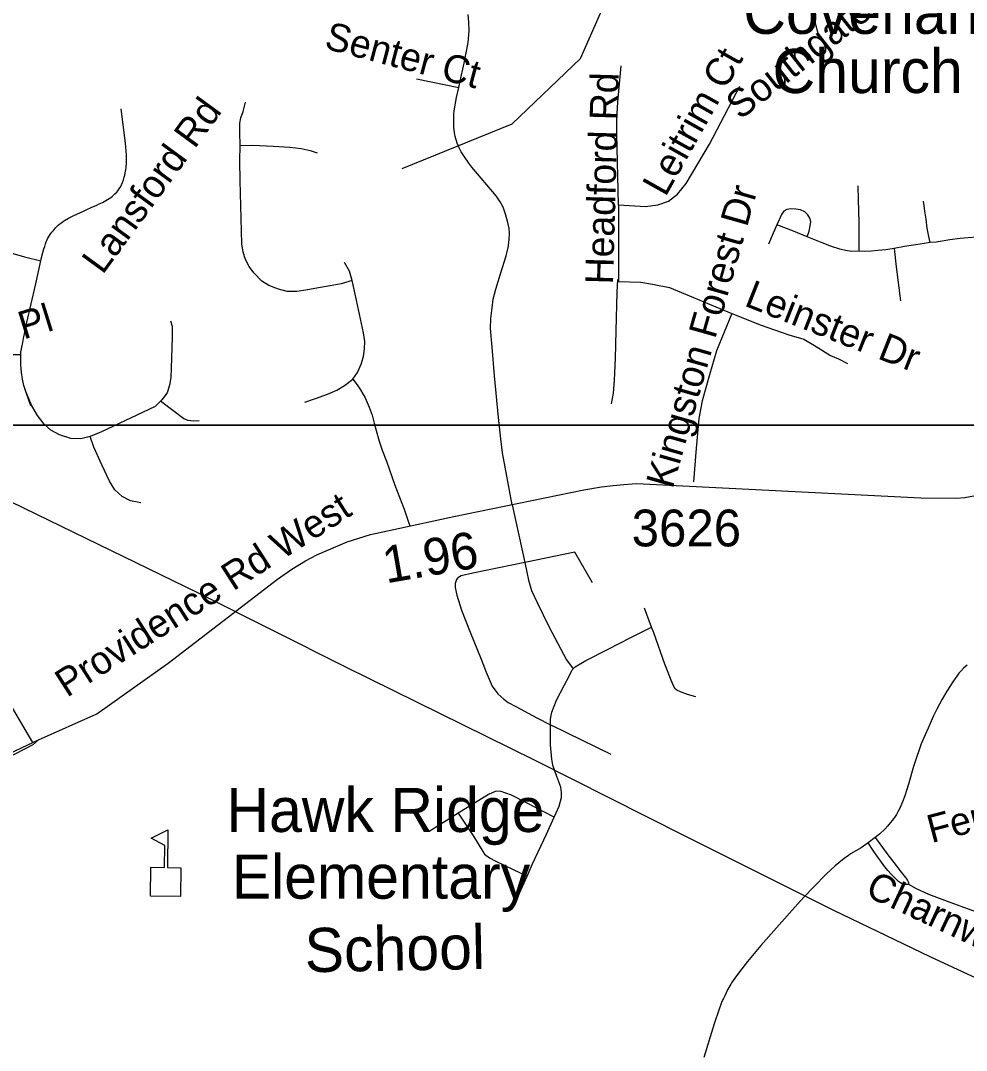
# Model space of a CAD drawing. Extents: x 1383679 to 1536984, y 460658 to 651027.
# Drawn here: x 1453218 to 1456433, y 475190 to 478691 of the extents above; entities that cross this region are included whole.
import ezdxf

# ---------------------------------------------------------------- set-up
doc = ezdxf.new("R2010")
doc.units = 0
for name, color, linetype in [('Exist Cultural Church Label', 7, 'Continuous'), ('Exist Cultural Educational Facility Elementary CELL', 7, 'Continuous'), ('Exist Cultural Educational Facility High Label', 7, 'Continuous'), ('Exist Hydrographic Creek Single Shore', 7, 'Continuous'), ('Exist Road Non-System Type 51', 7, 'Continuous'), ('Exist Road Non-System Type 51 Label', 7, 'Continuous'), ('Exist Road Secondary Mileage Hundredths English Label', 7, 'Continuous'), ('Exist Road Secondary Type 51 Attributed', 7, 'Continuous'), ('Exist Road Secondary Type 51 Label', 7, 'Continuous'), ('Exist Road Secondary Type 51 Number Label', 7, 'Continuous'), ('Exist Utilities Electrical Transmission Line', 7, 'Continuous'), ('Map Preparation Inset Cut Line', 7, 'Continuous')]:
    doc.layers.add(name, color=color, linetype=linetype)

msp = doc.modelspace()

# ---------------------------------------------------------------- linework, layer by layer
at = {"layer": 'Exist Cultural Educational Facility Elementary CELL'}
msp.add_lwpolyline([(1453659.4, 475714.9), (1453661, 475812.8), (1453707.1, 475812), (1453708.3, 475887.1), (1453661.7, 475912.1), (1453718.8, 475940.4), (1453716.7, 475811.9), (1453762.7, 475811.1), (1453761.1, 475713.2)], close=True, dxfattribs=at)
at = {"layer": 'Exist Hydrographic Creek Single Shore'}
msp.add_lwpolyline([(1454515.4, 478187.7), (1454889, 478340.4), (1455120.5, 478561.6), (1455218.3, 478784.1), (1455183.2, 479152.5), (1454937.8, 479674), (1454865.3, 479959.8), (1454743.1, 480116.4), (1454756.2, 480411.6), (1454764.5, 480626.1), (1454643.5, 481042.1), (1454185.7, 481405.5), (1453861.2, 482093.8), (1453724.2, 482339.5), (1453677.2, 482498), (1453550.2, 482618.2), (1453423.9, 482707.8), (1453281.8, 482670.9), (1452824, 482655.1), (1452497.8, 482823.6), (1452051.2, 482927.9), (1451604.2, 483110.8), (1451358.9, 483344.6)], dxfattribs=at)
at = {"layer": 'Exist Road Non-System Type 51'}
for p, q in [((1454563.2, 478493.5), (1454707.2, 478463.6)), ((1454888.9, 477045.4), (1454932, 476849.2)), ((1455362.8, 476629.4), (1455338.8, 476693.4)), ((1456123.1, 475914.3), (1456098.3, 475895.5)), ((1454899.5, 475691.8), (1454940.1, 475783.2))]:
    msp.add_line(p, q, dxfattribs=at)
for points in [[(1455898.7, 478758.9), (1455928.9, 478643.2)], [(1454707.2, 478463.6), (1454711, 478480.9), (1454725.4, 478546.2), (1454739.2, 478615.9), (1454743, 478656.3), (1454741.9, 478685.2), (1454739.4, 478711.8)], [(1455250.6, 478064.8), (1455244.5, 478307.1), (1455244.5, 478355.6), (1455247.6, 478413.2), (1455259.7, 478537.3)], [(1454888.9, 477045.4), (1454856.4, 477221.5), (1454850.5, 477269.3), (1454842.6, 477341.4), (1454828.7, 477483.1), (1454820.3, 477581.4), (1454815.4, 477643.8), (1454816.3, 477678.5), (1454820.3, 477714.2), (1454824.5, 477744.5), (1454832.8, 477778.5), (1454848.9, 477830.3), (1454868.9, 477891.4), (1454875.7, 477920), (1454879, 477946), (1454879.7, 477968), (1454878.1, 477984.6), (1454874.3, 478004.5), (1454867.1, 478029.3), (1454857.9, 478056.3), (1454847.5, 478075.2), (1454834, 478095.6), (1454752, 478192.4), (1454741.3, 478206.2), (1454726.2, 478228.3), (1454719.7, 478237.9), (1454715.3, 478244.8), (1454708.7, 478258), (1454702.2, 478273.8), (1454698.3, 478285.3), (1454695.1, 478296.6), (1454693, 478310.7), (1454690.7, 478327), (1454690.1, 478338.3), (1454690.1, 478354.7), (1454690.7, 478372.3), (1454691.8, 478383.8), (1454699.7, 478429), (1454707.2, 478463.6)], [(1455250.6, 478064.8), (1455341.4, 478058.8), (1455383.7, 478064.8), (1455420.1, 478077), (1455450.3, 478101.2), (1455480.6, 478137.5), (1455559.3, 478270.8), (1455662.2, 478467.7)], [(1453963.9, 478266.5), (1453962.5, 478312.2), (1453962.5, 478342.5), (1453966, 478360.1), (1453974.5, 478381.8), (1453982.1, 478413.5)], [(1453286.5, 477874.2), (1453287.9, 477880.8), (1453293.7, 477902.4), (1453297.1, 477914.6), (1453299.7, 477923.6), (1453302.6, 477932.2), (1453305.2, 477939.4), (1453307.1, 477943.9), (1453309.8, 477949.2), (1453313.1, 477955.1), (1453316.2, 477960.2), (1453321, 477966.9), (1453324.3, 477971.6), (1453329.3, 477977.8), (1453333.2, 477982.4), (1453336.7, 477986.7), (1453340.8, 477990.7), (1453345.6, 477995.3), (1453351.6, 478000), (1453358, 478005), (1453363.7, 478008.9), (1453367.6, 478011.6), (1453381, 478019.2), (1453385.7, 478021.7), (1453394.5, 478026.5), (1453410.8, 478034.4), (1453429.2, 478042.5), (1453442.5, 478048.3), (1453457.8, 478055.2), (1453477.1, 478064), (1453485.1, 478067.8), (1453496, 478073.1), (1453507.5, 478079.3), (1453518.5, 478085.7), (1453524.9, 478090), (1453529, 478093.1), (1453533.5, 478097.2), (1453538.5, 478101.7), (1453544.5, 478107.7), (1453548.5, 478112.5), (1453553.1, 478118.9), (1453558.1, 478127.5), (1453560.7, 478132.8), (1453564.3, 478140.7), (1453567.6, 478149.7), (1453570.3, 478158.5), (1453571.9, 478165), (1453573.6, 478173.3), (1453575.3, 478183.6), (1453576.5, 478190.5), (1453577.8, 478210), (1453577.7, 478233.4), (1453574.3, 478274.5), (1453559.7, 478390.8)], [(1454344.5, 477807.8), (1454307.9, 477796.6), (1454269.9, 477789.5), (1454230.5, 477782.5), (1454187.6, 477774.8), (1454156.6, 477770.5), (1454123.6, 477770.5), (1454094.8, 477777.6), (1454061.6, 477790.9), (1454037.8, 477805.7), (1454010.4, 477833.2), (1453994.9, 477854.9), (1453982.1, 477878.8), (1453974.5, 477903.5), (1453970.2, 477932.3), (1453964.6, 478146.9), (1453963.2, 478213.8), (1453963.9, 478266.5)], [(1453963.9, 478266.5), (1454006.9, 478267.2), (1454076.5, 478263.7), (1454133.1, 478260.9), (1454171, 478256.2), (1454202.5, 478249.8), (1454225.6, 478241.8)], [(1456063.4, 478129.6), (1456064.5, 478081.9), (1456067.1, 478005.9), (1456067.1, 477952.5), (1456067.1, 477906.9)], [(1455250.6, 478064.8), (1455250.6, 477804.4)], [(1456309.1, 477936.2), (1456305, 477956.7), (1456299.8, 477985), (1456295.6, 478015.9), (1456291.4, 478042.6), (1456289.2, 478062), (1456287.1, 478076.9)], [(1453000.4, 478019), (1453004.7, 478012.7), (1453010.3, 478005.6), (1453015.9, 477998.7), (1453024.7, 477988.2), (1453030.5, 477982.4), (1453042.2, 477971.6), (1453051.1, 477963.3), (1453057.6, 477957.9), (1453068.2, 477949.2), (1453075.9, 477943.4), (1453079.7, 477940.7), (1453085.9, 477936.9), (1453089.5, 477935), (1453095.1, 477932.1), (1453105.9, 477927.1), (1453115.1, 477923.6), (1453127.3, 477919.2), (1453138.5, 477915.7), (1453196, 477897.7), (1453231.6, 477888.1), (1453286.5, 477874.2)], [(1455891, 477956.2), (1455898.4, 477975), (1455902.1, 477992.8), (1455903.6, 478007.5), (1455901, 478019.6), (1455893.6, 478030.6), (1455883.1, 478040.5), (1455868.5, 478047.3), (1455853.4, 478049.9), (1455835.5, 478051), (1455822.9, 478048.9), (1455812.4, 478042.6), (1455804.6, 478032.2), (1455796.8, 478013.8), (1455788.9, 477997)], [(1455788.9, 477997), (1455775.8, 477968.2), (1455760.6, 477931)], [(1455891, 477956.2), (1455845.4, 477975), (1455788.9, 477997)], [(1456067.1, 477906.9), (1456043, 477906.4), (1456022, 477909), (1456002.1, 477913.8), (1455973.9, 477922.6), (1455937.1, 477937.8), (1455891, 477956.2)], [(1456559.6, 477950.2), (1456532.6, 477954.7), (1456514.4, 477955.6), (1456494.4, 477955.6), (1456469.2, 477955.1), (1456439.1, 477952.5), (1456411.9, 477949.8), (1456376.8, 477945.2), (1456350.1, 477941), (1456329.6, 477938.3), (1456309.1, 477936.2)], [(1456187.1, 477916.8), (1456158.9, 477912.2), (1456131.6, 477909), (1456110.6, 477907.4), (1456087.5, 477906.4), (1456067.1, 477906.9)], [(1456309.1, 477936.2), (1456275.1, 477931.5), (1456222.8, 477923.2), (1456187.1, 477916.8)], [(1456187.1, 477916.8), (1456194.4, 477853.4), (1456208.6, 477738.6)], [(1453218.4, 477555.5), (1453219.1, 477563.5), (1453222.3, 477580.5), (1453224.9, 477596.4), (1453227.6, 477609.8), (1453238.7, 477664.6), (1453268.3, 477791.2), (1453286.5, 477874.2)], [(1454344.5, 477807.8), (1454335.4, 477839.5), (1454319.1, 477868.5)], [(1454346.6, 477471.6), (1454363.5, 477494.8), (1454375.4, 477523.6), (1454383.9, 477548.9), (1454386.8, 477574.9), (1454387.4, 477600.2), (1454383.1, 477629.8), (1454360, 477741), (1454344.5, 477807.8)], [(1455246.5, 477810.8), (1455244.9, 477768.1), (1455241.5, 477636.9), (1455239.4, 477541.8), (1455234.9, 477468.4), (1455231.6, 477424.5), (1455225, 477388)], [(1455250.6, 477804.4), (1455326.2, 477801.3), (1455365.6, 477795.3), (1455423.1, 477783.2), (1455635, 477695.3)], [(1453727.5, 477670.4), (1453732.6, 477652.1), (1453733.4, 477615.4), (1453729.6, 477509.1), (1453729, 477477.6), (1453723.9, 477451.2), (1453715.8, 477426.2), (1453697.4, 477401.3), (1453693.5, 477397.6)], [(1455635, 477695.3), (1455583.5, 477568.1), (1455559.3, 477486.4), (1455535.1, 477398.5), (1455523, 477337.9), (1455513.9, 477238), (1455504.8, 477122.9)], [(1455635, 477695.3), (1455734.8, 477656), (1455828.7, 477622.6), (1455880.1, 477607.5), (1455922.5, 477583.3), (1455970.9, 477553), (1455998.1, 477540.9), (1456028.4, 477525.7)], [(1452944.2, 477453.5), (1453021.6, 477501.5), (1453059.7, 477523.5), (1453079.5, 477534), (1453091.4, 477540.1), (1453100.3, 477543.9), (1453108, 477546.8), (1453115.7, 477549.3), (1453125.1, 477551.6), (1453134.3, 477553), (1453142.2, 477553.9), (1453166.6, 477555.4), (1453218.4, 477555.5)], [(1453252.4, 477381.1), (1453235.1, 477430.7), (1453229.3, 477450.6), (1453224.7, 477471.7), (1453220.7, 477494.4), (1453218.4, 477520.8), (1453218.4, 477555.5)], [(1453454.1, 477276.8), (1453422.5, 477269.4), (1453388.9, 477270.8), (1453350.6, 477282.6), (1453320.6, 477298.7), (1453298.4, 477318.9), (1453274.8, 477349.1), (1453255, 477383.2), (1453235.1, 477430.7), (1453229.4, 477450.6), (1453224.8, 477471.8), (1453220.8, 477494.4), (1453218.4, 477520.8), (1453218.4, 477555.5)], [(1454183.6, 477394.2), (1454220, 477406.8), (1454261.5, 477421.6), (1454292.4, 477435), (1454319.1, 477450.4), (1454346.6, 477471.6)], [(1454346.6, 477471.6), (1454362.1, 477452.6), (1454373.4, 477436.3), (1454388.9, 477408.2), (1454402.1, 477376.6), (1454412.8, 477349.2), (1454419.8, 477322.4), (1454426.1, 477297.1), (1454436.6, 477261.9), (1454447.2, 477230.9), (1454461.2, 477193), (1454490.1, 477111.3), (1454521.1, 477030.4), (1454540.4, 476972.2)], [(1453693.5, 477397.6), (1453674.8, 477379.3), (1453612.4, 477349.3), (1453492.9, 477293.6), (1453454.1, 477276.8)], [(1453824.6, 477330.2), (1453806.1, 477328.8), (1453787.6, 477331.7), (1453772.6, 477337.3), (1453739.4, 477362.2), (1453693.5, 477397.6)], [(1453626.6, 477052.3), (1453591.1, 477058.9), (1453563.6, 477073.3), (1453538.6, 477095.7), (1453519.9, 477124.9), (1453493.5, 477181), (1453467.2, 477240.7), (1453454.1, 477276.8)], [(1455161.5, 476780), (1455101.5, 476883.7), (1454932, 476849.2)], [(1454932, 476849.2), (1454755.5, 476812.8), (1454715.9, 476803.8), (1454704.2, 476797), (1454699.1, 476790.8), (1454695.2, 476777.2), (1454695.2, 476763.6), (1454700.2, 476737.5), (1454716.8, 476687.1), (1454745.6, 476612.2), (1454783.6, 476519.9), (1454799.8, 476475.7), (1454821.2, 476428.7), (1454840.2, 476402.6), (1454860.6, 476384.5), (1454875.4, 476373.1), (1454900.9, 476359), (1454972.4, 476320.5), (1455019, 476296.8)], [(1454932, 476849.2), (1454938.6, 476816.2), (1454944.2, 476789.1), (1454955, 476753.9), (1454974.2, 476712.6), (1455013.4, 476631.5), (1455043.4, 476573.2), (1455073.1, 476518.2), (1455096.4, 476487.5)], [(1455096.4, 476487.5), (1455102.6, 476493.8), (1455139.1, 476515.3), (1455212.9, 476553.3), (1455292.1, 476594.2), (1455362.8, 476629.4)], [(1455513.5, 476391.8), (1455484.5, 476399.8), (1455460.8, 476409.1), (1455448.6, 476414.5), (1455443.1, 476419.6), (1455438.5, 476427.1), (1455431.1, 476443), (1455407.9, 476503), (1455370, 476610.2), (1455362.8, 476629.4)], [(1455019, 476296.8), (1455018.8, 476314.8), (1455021.1, 476329.5), (1455023.6, 476340.7), (1455039.8, 476381.1), (1455065, 476430.9), (1455082.2, 476462.7), (1455092.4, 476483.7), (1455096.4, 476487.5)], [(1456435.5, 476499.8), (1456423.3, 476489.3), (1456414.2, 476479.9), (1456407.4, 476472.2), (1456399.9, 476462.3), (1456389.1, 476446.9), (1456366.4, 476411.4), (1456350.8, 476384.8), (1456331.9, 476349.9), (1456320.1, 476325.6), (1456302.3, 476286), (1456292.4, 476263), (1456279.4, 476232.1), (1456270.7, 476208.7), (1456263.7, 476189.1), (1456253.2, 476155.1), (1456236.2, 476095.3), (1456223.4, 476055.4), (1456215.6, 476035.4), (1456207.1, 476015.7), (1456200, 476001.9), (1456194.8, 475992.6), (1456188.1, 475982.1), (1456180.7, 475971.9), (1456175.3, 475964.7), (1456165.1, 475952.3), (1456155.6, 475942.4), (1456138.3, 475926.6), (1456126.8, 475917.1), (1456123.1, 475914.3)], [(1453259.7, 476237.2), (1453140.7, 476438.2)], [(1455019, 476296.8), (1455036.5, 476288.8), (1455059.4, 476278.3), (1455075.9, 476270.4), (1455224.1, 476197.2)], [(1455031.8, 475983.8), (1455048.5, 476020.9), (1455053, 476037.7), (1455055.9, 476050.7), (1455055.9, 476067.7), (1455053.9, 476085.2), (1455040.9, 476121), (1455027.5, 476160.1), (1455023.6, 476179.9), (1455019.6, 476228.6), (1455019.4, 476273.4), (1455019, 476296.8)], [(1453279, 476245.6), (1453259.4, 476228.8), (1453167.4, 476182.1)], [(1455031.8, 475983.8), (1454937.5, 476032.2), (1454886.5, 476057.8), (1454848.5, 476071.3), (1454830.9, 476070.8), (1454808.2, 476060.6), (1454737.4, 476016.4), (1454705.6, 475996.8)], [(1454705.6, 475996.8), (1454682.5, 475982.4), (1454607.1, 475934.2)], [(1454705.6, 475996.8), (1454757, 475918.7), (1454788.8, 475866.5), (1454794.9, 475858), (1454811.4, 475845.6), (1454832.9, 475834.2), (1454890.1, 475806.5), (1454940.1, 475783.2)], [(1454940.1, 475783.2), (1454958.4, 475824.3), (1455005.8, 475926), (1455031.8, 475983.8)], [(1456098.3, 475895.5), (1456075, 475879.4), (1456038.9, 475858.2), (1456030.4, 475852.2), (1456021.4, 475846.2), (1456011.8, 475838.8), (1455998.7, 475828), (1455986.6, 475817.7), (1455956.3, 475789.8), (1455913.7, 475746.5), (1455880.4, 475711.3), (1455849.7, 475677), (1455734.5, 475547), (1455688.6, 475493), (1455661.1, 475457.7), (1455645.4, 475436.2), (1455634.7, 475420.3), (1455632, 475415.9), (1455628.5, 475410), (1455621.1, 475396.4), (1455616.1, 475385.7), (1455611.3, 475375.9), (1455607.1, 475367.3), (1455604.2, 475361.6), (1455600.8, 475352.8), (1455598.1, 475346.1), (1455592.2, 475330.9), (1455575.6, 475280.9), (1455540, 475166.5)], [(1456235.7, 475756.1), (1456234.3, 475755.1), (1456232.4, 475754.5), (1456226.9, 475754.6), (1456221.8, 475754.8), (1456218.6, 475755.4), (1456214.3, 475757), (1456209.1, 475760.3), (1456202.2, 475765.1), (1456188, 475777.9), (1456176.8, 475789.3), (1456166.2, 475801.7), (1456156, 475814.8), (1456118.1, 475866.2), (1456098.3, 475895.5)], [(1456123.1, 475914.3), (1456138.3, 475892.2), (1456165.8, 475855.2), (1456186.5, 475829.1), (1456211, 475796.9), (1456226, 475778.6), (1456229.4, 475773.7), (1456232.7, 475767.7), (1456234.6, 475763.7), (1456235.5, 475760.4), (1456235.9, 475757.7), (1456235.7, 475756.1)], [(1456235.7, 475756.1), (1456261.9, 475741.2), (1456304.2, 475722.1), (1456367.1, 475697.5), (1456448.1, 475668.7), (1456509.6, 475648.3), (1456527.1, 475643.6), (1456543.8, 475639.9), (1456558.8, 475637.6), (1456577.5, 475635.6), (1456594.4, 475634.9), (1456620.2, 475635.5), (1456642.3, 475636.9), (1456668.1, 475641.1), (1456693.7, 475646.8), (1456725.2, 475656.5), (1456741.4, 475662.8), (1456755.3, 475668.9), (1456766.8, 475674.1), (1456776.2, 475679.2), (1456786.3, 475685)]]:
    msp.add_lwpolyline(points, dxfattribs=at)
at = {"layer": 'Exist Road Secondary Type 51 Attributed'}
msp.add_lwpolyline([(1452632.1, 475937.8), (1453222.9, 476219.8), (1453279, 476245.6), (1453476.5, 476334.3), (1453719.4, 476506.3), (1454090.8, 476792.3), (1454140.2, 476825.8), (1454186.8, 476854.5), (1454224.8, 476875.5), (1454327.9, 476919.5), (1454406.7, 476943.7), (1454690.9, 477005.5), (1455132.8, 477095.6), (1455192.2, 477105.7), (1455231.9, 477110.8), (1455268.6, 477114.4), (1455310.9, 477117.2), (1456278.1, 477069.3), (1456398.6, 477067.6), (1456427.3, 477070.2), (1456464.2, 477077)], dxfattribs=at)
at = {"layer": 'Exist Utilities Electrical Transmission Line'}
msp.add_lwpolyline([(1453014.9, 477138.1), (1453821.9, 476745.3), (1454321.7, 476494.2), (1454964, 476178.3), (1455473.7, 475920.9), (1455981.2, 475667.6), (1456308.6, 475509.6), (1456496.9, 475421.9), (1456797.4, 475330.4), (1457486.6, 475153.9), (1458281.1, 474943.2), (1458957.9, 474758.9), (1459627.2, 474588.6), (1460274, 474406.7), (1460927.2, 474230.7), (1461607.9, 474042.3), (1462317, 473863.2)], dxfattribs=at)
at = {"layer": 'Map Preparation Inset Cut Line'}
for points in [[(1446195.4, 477316), (1480703, 477316), (1498974.3, 494868.2), (1521133.6, 516155.5), (1521133.6, 520758.2), (1458567.8, 520758.2), (1458567.8, 493672.2), (1446195.4, 493672.2), (1446195.4, 477316)], [(1437474.3, 477316), (1437474.3, 461213.3), (1475802.8, 461213.3), (1475802.8, 477316), (1437474.3, 477316)]]:
    msp.add_lwpolyline(points, dxfattribs=at)

# ---------------------------------------------------------------- texts
at = {"layer": 'Exist Cultural Church Label'}
for s, p in [('Covenant Baptist', (1455674.5, 478645.8)), ('Church of God', (1455773.9, 478444.6))]:
    msp.add_text(s, height=150, rotation=0, dxfattribs=at).set_placement(p)
at = {"layer": 'Exist Cultural Educational Facility High Label'}
for s, rotation, p in [('Hawk Ridge', 0, (1453917.4, 475933)), ('Elementary', 0, (1453935.5, 475706.2)), ('School', 1.0758, (1454184.6, 475456))]:
    msp.add_text(s, height=150, rotation=rotation, dxfattribs=at).set_placement(p)
at = {"layer": 'Exist Road Non-System Type 51 Label'}
for s, rotation, p in [('Southgate Commons Dr', 38.1699, (1455663.6, 478351.2)), ('Senter Ct', 345.1777, (1454246.5, 478597)), ('Leitrim Ct', 60.6955, (1455409.8, 478089)), ('Headford Rd', 88.4205, (1455231.5, 477793.4)), ('Lansford Rd', 53.8227, (1453496.6, 477824.7)), ('Kingston Forest Dr', 74.1318, (1455433.7, 477096.3)), ('Leinster Dr', 338.4142, (1455674.1, 477723)), ('Hatley Pl', 17.317, (1452850.4, 477488.6)), ('Fernhurst Ln', 14.8392, (1456313.8, 475894.8)), ('Charnwood Ct', 335.037, (1456084.8, 475717.4))]:
    msp.add_text(s, height=95, rotation=rotation, dxfattribs=at).set_placement(p)
at = {"layer": 'Exist Road Secondary Mileage Hundredths English Label'}
msp.add_text('1.96', height=125, rotation=9.8254, dxfattribs=at).set_placement((1454460.2, 476777.7))
at = {"layer": 'Exist Road Secondary Type 51 Label'}
msp.add_text('Providence Rd West', height=95, rotation=32.6456, dxfattribs=at).set_placement((1453375.2, 476388.4))
at = {"layer": 'Exist Road Secondary Type 51 Number Label'}
msp.add_text('3626', height=125, dxfattribs=at).set_placement((1455295, 476903.7))

doc.saveas('drawing.dxf')
